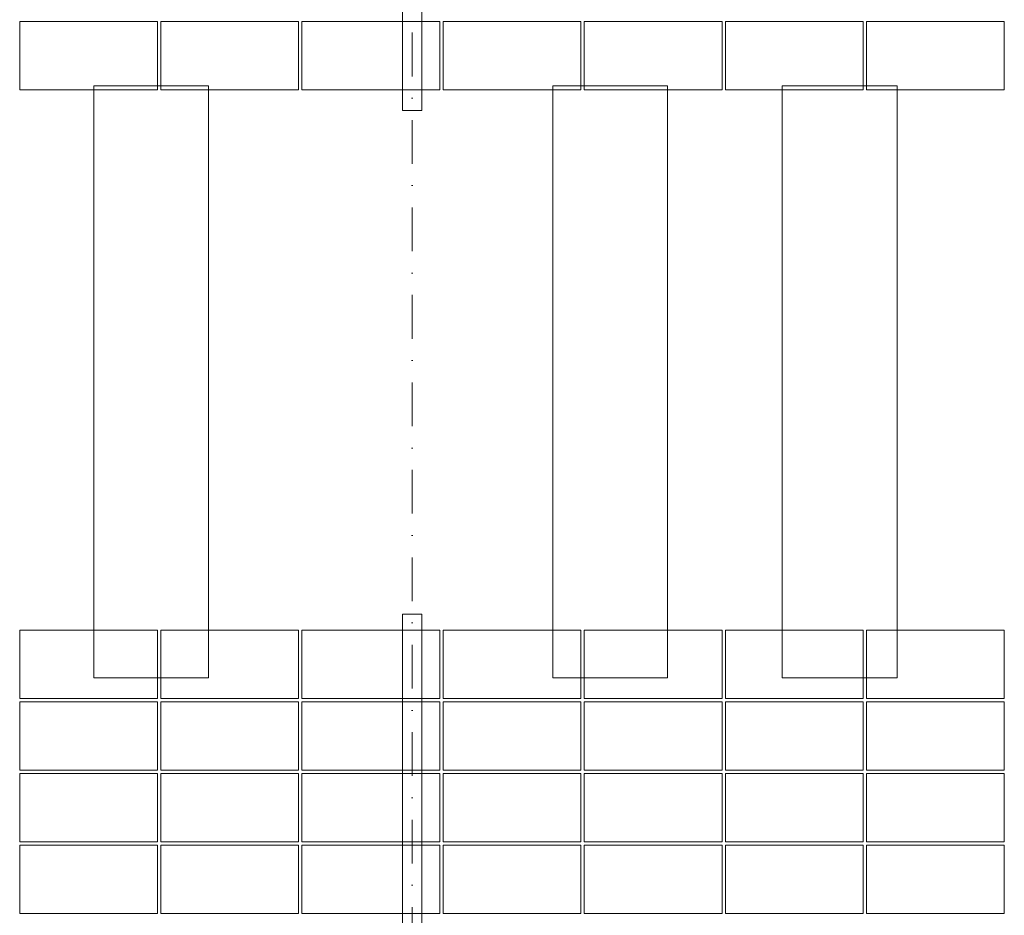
# Model space of a CAD drawing. Header units: millimetres. Extents: x -725694 to 5289369, y -1488057 to 2187451.
# Tile 605 of 656: x 399130 to 407710, y 152680 to 160485. Entities that reach past the tile are written whole.
import ezdxf

# ---------------------------------------------------------------- set-up
doc = ezdxf.new("R2010")
doc.units = ezdxf.units.MM
doc.linetypes.add('CENTERX2', pattern=[101.6, 63.5, -12.7, 12.7, -12.7])
doc.linetypes.add('DASHDOT', pattern=[25.4, 12.7, -6.35, 0, -6.35])
for name, color, linetype, lineweight in [('A99_FVE', 30, 'Continuous', 5), ('A99_S_kce-demolice', 30, 'Continuous', 20), ('A99_S_osy', 1, 'CENTERX2', 5)]:
    doc.layers.add(name, color=color, linetype=linetype, lineweight=lineweight)

msp = doc.modelspace()

# ---------------------------------------------------------------- linework, layer by layer
at = {"layer": 'A99_FVE', "linetype": 'Continuous', "lineweight": 15, "ltscale": 2}
for points in [[(402465, 163710), (402635, 163710), (402635, 159695), (402465, 159695)], [(402465, 155305), (402635, 155305), (402635, 149540), (402465, 149540)]]:
    msp.add_lwpolyline(points, close=True, dxfattribs=at)
at = {"layer": 'A99_FVE', "lineweight": 5, "ltscale": 2}
for points in [[(399130, 159875), (399130, 160470), (400330, 160470), (400330, 159875)], [(400360, 159875), (400360, 160470), (401560, 160470), (401560, 159875)], [(402790, 159875), (402790, 160470), (401590, 160470), (401590, 159875)], [(404020, 159875), (404020, 160470), (402820, 160470), (402820, 159875)], [(405250, 159875), (405250, 160470), (404050, 160470), (404050, 159875)], [(406480, 159875), (406480, 160470), (405280, 160470), (405280, 159875)], [(407710, 159875), (407710, 160470), (406510, 160470), (406510, 159875)], [(399130, 155165), (399130, 154570), (400330, 154570), (400330, 155165)], [(400360, 155165), (400360, 154570), (401560, 154570), (401560, 155165)], [(402790, 155165), (402790, 154570), (401590, 154570), (401590, 155165)], [(404020, 155165), (404020, 154570), (402820, 154570), (402820, 155165)], [(405250, 155165), (405250, 154570), (404050, 154570), (404050, 155165)], [(406480, 155165), (406480, 154570), (405280, 154570), (405280, 155165)], [(407710, 155165), (407710, 154570), (406510, 154570), (406510, 155165)], [(399130, 153945), (399130, 154540), (400330, 154540), (400330, 153945)], [(400360, 153945), (400360, 154540), (401560, 154540), (401560, 153945)], [(402790, 153945), (402790, 154540), (401590, 154540), (401590, 153945)], [(404020, 153945), (404020, 154540), (402820, 154540), (402820, 153945)], [(405250, 153945), (405250, 154540), (404050, 154540), (404050, 153945)], [(406480, 153945), (406480, 154540), (405280, 154540), (405280, 153945)], [(407710, 153945), (407710, 154540), (406510, 154540), (406510, 153945)], [(399130, 153320), (399130, 153915), (400330, 153915), (400330, 153320)], [(400360, 153320), (400360, 153915), (401560, 153915), (401560, 153320)], [(402790, 153320), (402790, 153915), (401590, 153915), (401590, 153320)], [(404020, 153320), (404020, 153915), (402820, 153915), (402820, 153320)], [(405250, 153320), (405250, 153915), (404050, 153915), (404050, 153320)], [(406480, 153320), (406480, 153915), (405280, 153915), (405280, 153320)], [(407710, 153320), (407710, 153915), (406510, 153915), (406510, 153320)], [(399130, 152695), (399130, 153290), (400330, 153290), (400330, 152695)], [(400360, 152695), (400360, 153290), (401560, 153290), (401560, 152695)], [(402790, 152695), (402790, 153290), (401590, 153290), (401590, 152695)], [(404020, 152695), (404020, 153290), (402820, 153290), (402820, 152695)], [(405250, 152695), (405250, 153290), (404050, 153290), (404050, 152695)], [(406480, 152695), (406480, 153290), (405280, 153290), (405280, 152695)], [(407710, 152695), (407710, 153290), (406510, 153290), (406510, 152695)]]:
    msp.add_lwpolyline(points, close=True, dxfattribs=at)
at = {"layer": 'A99_S_kce-demolice', "linetype": 'Continuous', "lineweight": 9}
for points in [[(399775, 159910), (400775, 159910), (400775, 154750), (399775, 154750)], [(403775, 159910), (404775, 159910), (404775, 154750), (403775, 154750)], [(405775, 159910), (406775, 159910), (406775, 154750), (405775, 154750)]]:
    msp.add_lwpolyline(points, close=True, dxfattribs=at)
at = {"layer": 'A99_S_osy', "linetype": 'DASHDOT', "lineweight": 5, "ltscale": 30}
msp.add_lwpolyline([(402550, 250300), (402550, 146890)], dxfattribs=at)

doc.saveas('drawing.dxf')
